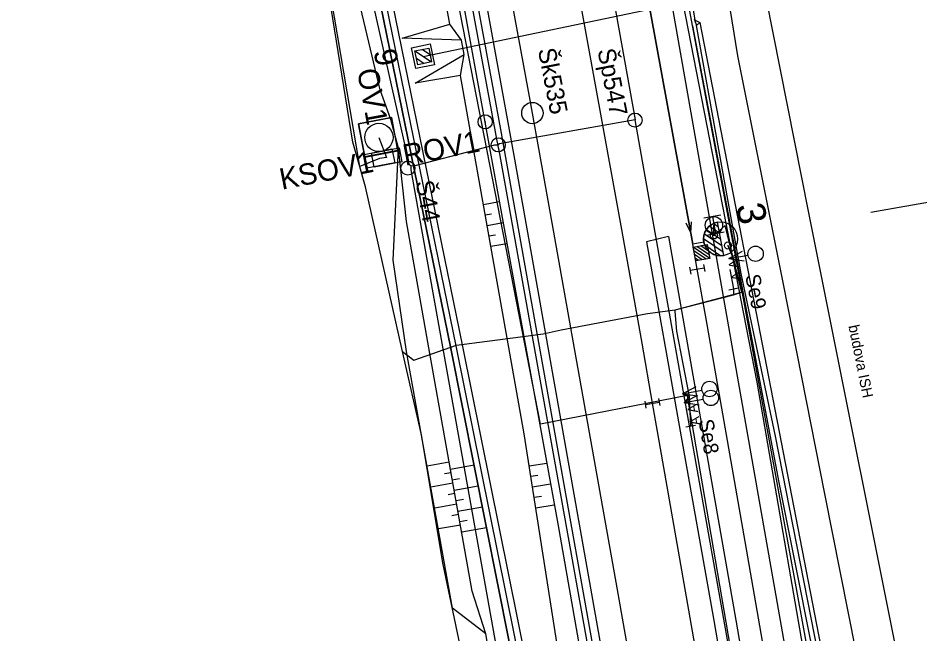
# Model space of a CAD drawing. Extents: x -545736 to -544888, y -1122892 to -1119128.
# Drawn here: x -545100.2 to -545036.5, y -1122567.6 to -1122524.1 of the extents above; entities that cross this region are included whole.
import ezdxf

# ---------------------------------------------------------------- set-up
doc = ezdxf.new("R2010")
doc.units = 0
for name, color, linetype in [('osvětlené plochy-hodnota-obrys', 7, 'Continuous'), ('Vrstva 1', 7, 'Continuous'), ('Vrstva 1 - Koleje', 7, 'Continuous'), ('Vrstva 11 - Trakce', 7, 'Continuous'), ('Vrstva 12', 7, 'Continuous'), ('Vrstva 12 - Trakce zaklady', 7, 'Continuous'), ('Vrstva 13', 7, 'Continuous'), ('Vrstva 17_ploty - zabradli', 7, 'Continuous'), ('Vrstva 19 - Staniceni', 7, 'Continuous'), ('Vrstva 2 - Vyhybky', 7, 'Continuous'), ('Vrstva 23', 7, 'Continuous'), ('Vrstva 25', 7, 'Continuous'), ('Vrstva 26', 7, 'Continuous'), ('Vrstva 27', 7, 'Continuous'), ('Vrstva 28 - zabzar', 7, 'Continuous'), ('Vrstva 3 - Lisy - Pocitaci body', 7, 'Continuous'), ('Vrstva 31', 7, 'Continuous'), ('Vrstva 32', 7, 'Continuous'), ('Vrstva 35', 7, 'Continuous'), ('Vrstva 4 - Teren - stezky - prechody - plochy', 7, 'Continuous'), ('Vrstva 43', 7, 'Continuous'), ('Vrstva 44', 7, 'Continuous'), ('Vrstva 48', 7, 'Continuous'), ('Vrstva 49', 7, 'Continuous'), ('Vrstva 6 - Navesti', 7, 'Continuous'), ('Vrstva 7 - Namezniky-vystroj', 7, 'Continuous')]:
    doc.layers.add(name, color=color, linetype=linetype)

msp = doc.modelspace()

# ---------------------------------------------------------------- linework, layer by layer
at = {"layer": 'osvětlené plochy-hodnota-obrys'}
for points in [[(-545104.447, -1122260.603), (-545047.997, -1122549.826)], [(-545052.902, -1122550.783), (-545063.265, -1122552.806), (-545092.05, -1122405.326)], [(-545047.997, -1122549.826), (-545043.69, -1122574.732), (-545048.628, -1122575.708)], [(-545048.628, -1122575.708), (-545052.892, -1122550.835)]]:
    msp.add_lwpolyline(points, dxfattribs=at)
at = {"layer": 'Vrstva 1'}
msp.add_lwpolyline([(-545068.904, -1122411.876), (-545066.819, -1122423.364), (-545063.507, -1122440.549), (-545060.331, -1122456.897), (-545057.192, -1122473.275), (-545054.444, -1122488.508), (-545052.57, -1122500.819), (-545051.42, -1122511.592), (-545050.311, -1122520.98), (-545049.375, -1122526.795), (-545046.137, -1122542.925), (-545043.214, -1122557.71), (-545039.903, -1122574.434), (-545036.419, -1122592.255), (-545033.982, -1122604.761), (-545029.871, -1122624.617), (-545027.294, -1122633.968), (-545025.013, -1122641.762), (-545022.676, -1122652.428), (-545020.046, -1122666.027), (-545016.909, -1122682.055), (-545009.383, -1122721.21)], dxfattribs=at)
at = {"layer": 'Vrstva 1 - Koleje'}
for points in [[(-545087.631, -1122356.921), (-545087.478, -1122357.706), (-545083.658, -1122377.335), (-545079.457, -1122398.925), (-545078.22, -1122405.227), (-545076.531, -1122413.905), (-545074.914, -1122422.224), (-545073.241, -1122430.787), (-545071.58, -1122439.294), (-545069.9, -1122447.908), (-545068.694, -1122454.095), (-545068.51, -1122455.04), (-545067.74, -1122458.991), (-545066.218, -1122466.788), (-545064.604, -1122475.134), (-545063.149, -1122482.709), (-545061.605, -1122490.815), (-545060.225, -1122498.121), (-545058.79, -1122505.8), (-545058.492, -1122507.408), (-545055.506, -1122523.754), (-545052.665, -1122539.312), (-545052.521, -1122540.099)], [(-545052.521, -1122540.099), (-545052.665, -1122539.312), (-545055.506, -1122523.754), (-545060.249, -1122507.97), (-545063.074, -1122498.691), (-545067.975, -1122482.725), (-545070.968, -1122467.202), (-545071.121, -1122466.407)], [(-545045.385, -1122609.05), (-545046.733, -1122601.181), (-545048.18, -1122592.761), (-545048.908, -1122588.523), (-545050.442, -1122579.607), (-545051.961, -1122570.765), (-545053.451, -1122562.174), (-545054.791, -1122554.514), (-545055.355, -1122551.329), (-545056.105, -1122547.087), (-545057.584, -1122538.791), (-545059.098, -1122530.393), (-545060.459, -1122522.91), (-545062.079, -1122514.072), (-545063.588, -1122505.944), (-545064.879, -1122499.052), (-545067.975, -1122482.725), (-545070.312, -1122470.606), (-545070.968, -1122467.202), (-545071.121, -1122466.407)], [(-545050.721, -1122604.725), (-545052.28, -1122595.938), (-545053.826, -1122587.197), (-545055.339, -1122578.646), (-545056.379, -1122572.776), (-545057.869, -1122564.341), (-545059.389, -1122555.766), (-545060.933, -1122547.063), (-545062.445, -1122538.598), (-545064.006, -1122529.942), (-545065.546, -1122521.493), (-545066.944, -1122513.902), (-545068.244, -1122506.901), (-545069.539, -1122499.984), (-545069.814, -1122498.512)], [(-545041.014, -1122606.453), (-545042.699, -1122596.644), (-545044.262, -1122587.497), (-545044.858, -1122584.079), (-545045.614, -1122579.685), (-545047.134, -1122570.821), (-545048.726, -1122561.631), (-545050.236, -1122553.008), (-545051.584, -1122545.368), (-545052.206, -1122541.868), (-545052.398, -1122540.79), (-545052.521, -1122540.099)]]:
    msp.add_lwpolyline(points, dxfattribs=at)
at = {"layer": 'Vrstva 11 - Trakce'}
for p, q in [((-545071.545, -1122526.845), (-545052.855, -1122522.947)), ((-545072.131, -1122526.453), (-545070.957, -1122527.234)), ((-545071.611, -1122526.348), (-545071.061, -1122526.714)), ((-545072.03, -1122526.97), (-545071.473, -1122527.341))]:
    msp.add_line(p, q, dxfattribs=at)
msp.add_lwpolyline([(-545071.153, -1122526.256), (-545070.956, -1122527.237), (-545071.937, -1122527.434), (-545072.134, -1122526.453)], close=True, dxfattribs=at)
at = {"layer": 'Vrstva 12'}
for q in [(-545052.381, -1122524.2), (-545052.253, -1122524.668)]:
    msp.add_line((-545052.409, -1122524.275), q, dxfattribs=at)
for points in [[(-545052.409, -1122524.275), (-545052.017, -1122524.444), (-545052.253, -1122524.668)], [(-545052.532, -1122524.696), (-545049.226, -1122542.217), (-545046.443, -1122556.912), (-545043.007, -1122574.107), (-545039.838, -1122589.963), (-545036.604, -1122606.742), (-545032.728, -1122626.083), (-545029.195, -1122644.489), (-545026.409, -1122658.225), (-545026.38, -1122658.316), (-545026.22, -1122658.509), (-545026.237, -1122658.458), (-545027.308, -1122652.049), (-545031.336, -1122631.583), (-545036.557, -1122605.452)], [(-545036.557, -1122605.452), (-545042.408, -1122575.465), (-545046.692, -1122553.647), (-545049.097, -1122542.172), (-545052.253, -1122524.668)], [(-545052.017, -1122524.444), (-545042.166, -1122575.313), (-545036.244, -1122605.439), (-545030.993, -1122631.556)], [(-545076.115, -1122531.603), (-545073.778, -1122531.158), (-545073.355, -1122533.483), (-545075.667, -1122533.935), (-545076.115, -1122531.603), (-545076.107, -1122531.599), (-545075.674, -1122533.953), (-545073.335, -1122533.502), (-545073.765, -1122531.157), (-545076.107, -1122531.599)], [(-545073.778, -1122531.158), (-545073.765, -1122531.157)], [(-545075.674, -1122533.953), (-545075.659, -1122533.924)], [(-545073.335, -1122533.502), (-545073.355, -1122533.483)]]:
    msp.add_lwpolyline(points, dxfattribs=at)
at = {"layer": 'Vrstva 12 - Trakce zaklady'}
for points in [[(-545071.052, -1122525.955), (-545070.75, -1122527.428), (-545072.075, -1122527.698), (-545072.37, -1122526.229), (-545071.052, -1122525.955)], [(-545076.115, -1122531.603), (-545073.778, -1122531.158), (-545073.355, -1122533.483), (-545075.667, -1122533.935), (-545076.115, -1122531.603), (-545076.107, -1122531.599), (-545075.674, -1122533.953), (-545073.335, -1122533.502), (-545073.765, -1122531.157), (-545076.107, -1122531.599)], [(-545073.778, -1122531.158), (-545073.765, -1122531.157)], [(-545075.674, -1122533.953), (-545075.659, -1122533.924)], [(-545073.335, -1122533.502), (-545073.355, -1122533.483)]]:
    msp.add_lwpolyline(points, dxfattribs=at)
at = {"layer": 'Vrstva 13'}
for points in [[(-545028.35, -1122755.897), (-545029.145, -1122751.861), (-545033.916, -1122726.946), (-545040.565, -1122694.58), (-545045.437, -1122670.217), (-545050.32, -1122646.168), (-545054.473, -1122623.814), (-545058.217, -1122603.978), (-545063.836, -1122576.435), (-545069.59, -1122547.465), (-545075.408, -1122519.018), (-545078.686, -1122503.072), (-545078.31, -1122502.943)], [(-545027.819, -1122755.793), (-545028.599, -1122751.872), (-545033.511, -1122726.819), (-545039.921, -1122694.648), (-545044.959, -1122670.154), (-545049.898, -1122646.069), (-545054.001, -1122623.766), (-545057.758, -1122603.891), (-545063.364, -1122576.321), (-545069.202, -1122547.386), (-545075.005, -1122518.95), (-545078.31, -1122502.943), (-545077.905, -1122502.754), (-545074.587, -1122518.877), (-545068.787, -1122547.323), (-545062.931, -1122576.272), (-545057.246, -1122603.793), (-545053.518, -1122623.679), (-545049.43, -1122646.062), (-545044.427, -1122670.103), (-545039.459, -1122694.557), (-545033.025, -1122726.769), (-545028.137, -1122751.773), (-545027.357, -1122755.702)]]:
    msp.add_lwpolyline(points, dxfattribs=at)
at = {"layer": 'Vrstva 17_ploty - zabradli'}
msp.add_line((-545052.344, -1122524.285), (-545053.208, -1122519.126), dxfattribs=at)
at = {"layer": 'Vrstva 19 - Staniceni'}
msp.add_circle((-545063.844, -1122530.842), 0.75, dxfattribs=at)
at = {"layer": 'Vrstva 2 - Vyhybky'}
for p, q in [((-545027.293, -1122535.612), (-545039.96, -1122537.865)), ((-545051.341, -1122538.822), (-545050.637, -1122539.301)), ((-545051.048, -1122538.634), (-545050.721, -1122538.857)), ((-545050.332, -1122540.904), (-545050.781, -1122538.546)), ((-545051.695, -1122539.356), (-545050.468, -1122540.19)), ((-545051.554, -1122539.064), (-545050.552, -1122539.746)), ((-545051.735, -1122539.949), (-545052.521, -1122540.099)), ((-545051.753, -1122539.703), (-545050.383, -1122540.634)), ((-545051.681, -1122540.139), (-545050.53, -1122540.922))]:
    msp.add_line(p, q, dxfattribs=at)
for points in [[(-545052.521, -1122540.099), (-545052.665, -1122539.312), (-545055.506, -1122523.754), (-545058.492, -1122507.408)], [(-545053.007, -1122538.589), (-545052.665, -1122539.312), (-545052.6, -1122538.515)]]:
    msp.add_lwpolyline(points, dxfattribs=at)
msp.add_circle((-545050.556, -1122539.725), 1.2, dxfattribs=at)
msp.add_arc((-545050.556, -1122539.725), 1.2, 100.7717, 280.7717, dxfattribs=at)
at = {"layer": 'Vrstva 23'}
msp.add_line((-545044.319, -1122537.893), (-545047.818, -1122520.257), dxfattribs=at)
msp.add_lwpolyline([(-545030.974, -1122604.733), (-545037.042, -1122574.314), (-545044.319, -1122537.893)], dxfattribs=at)
at = {"layer": 'Vrstva 25'}
for points in [[(-545075.019, -1122534.654), (-545075.209, -1122533.672), (-545073.245, -1122533.294), (-545073.055, -1122534.276), (-545075.019, -1122534.654)], [(-545075.526, -1122534.738), (-545075.718, -1122533.756), (-545073.756, -1122533.372), (-545073.564, -1122534.354), (-545075.526, -1122534.738)]]:
    msp.add_lwpolyline(points, dxfattribs=at)
msp.add_circle((-545074.677, -1122532.566), 1, dxfattribs=at)
at = {"layer": 'Vrstva 26'}
msp.add_lwpolyline([(-545074.677, -1122532.566), (-545074.132, -1122533.974), (-545074.641, -1122534.055), (-545076.033, -1122534.608), (-545081.852, -1122500.2), (-545082.733, -1122495.291), (-545088.377, -1122466.226), (-545091.604, -1122449.97), (-545095.803, -1122427.789), (-545096.504, -1122425.231), (-545096.934, -1122424.458), (-545097.239, -1122424.494)], dxfattribs=at)
at = {"layer": 'Vrstva 27'}
for p, q in [((-545051.034, -1122539.455), (-545051.026, -1122539.505)), ((-545050.044, -1122540.165), (-545050.036, -1122540.215))]:
    msp.add_line(p, q, dxfattribs=at)
for centre in [(-545051.03, -1122539.48), (-545050.04, -1122540.19)]:
    msp.add_circle(centre, 0.25, dxfattribs=at)
at = {"layer": 'Vrstva 28 - zabzar'}
msp.add_line((-545049.64, -1122543.25), (-545049.65, -1122543.67), dxfattribs=at)
for points in [[(-545062.05, -1122603.96), (-545065.13, -1122586.61), (-545067.53, -1122575.15), (-545070.15, -1122562.71), (-545071.68, -1122553.55), (-545073.01, -1122547.67), (-545075.63, -1122536.06), (-545076.51, -1122532.89), (-545078.96, -1122517.74), (-545081.29, -1122506.35), (-545083.52, -1122495.4)], [(-545049.07, -1122543.48), (-545049.64, -1122541.15), (-545050.23, -1122538.77), (-545051.03, -1122539.48), (-545051.03, -1122538.76)], [(-545050.04, -1122540.19), (-545049.64, -1122541.15), (-545049.98, -1122541.11)], [(-545073.01, -1122547.67), (-545072.22, -1122548.28), (-545069.192, -1122547.221), (-545064.691, -1122546.641), (-545063.081, -1122546.434), (-545061.809, -1122546.14), (-545055.706, -1122544.989), (-545053.773, -1122544.725), (-545049.65, -1122543.67), (-545049.07, -1122543.48)], [(-545052.67, -1122552.95), (-545052.75, -1122550.85), (-545053.64, -1122546.24), (-545053.76, -1122544.84), (-545053.773, -1122544.725)], [(-545053.24, -1122550.65), (-545052.75, -1122550.85), (-545053.14, -1122551.28)]]:
    msp.add_lwpolyline(points, dxfattribs=at)
at = {"layer": 'Vrstva 3 - Lisy - Pocitaci body'}
for p, q in [((-545050.535, -1122538.043), (-545051.747, -1122538.265)), ((-545051.141, -1122538.154), (-545050.919, -1122539.366)), ((-545050.313, -1122539.255), (-545051.525, -1122539.477)), ((-545051.326, -1122541.106), (-545052.486, -1122540.298)), ((-545051.372, -1122540.845), (-545052.225, -1122540.251)), ((-545051.419, -1122540.584), (-545051.964, -1122540.204)), ((-545051.466, -1122540.323), (-545051.703, -1122540.158)), ((-545051.586, -1122541.153), (-545052.439, -1122540.559)), ((-545051.848, -1122541.2), (-545052.393, -1122540.82)), ((-545049.98, -1122541.11), (-545049.022, -1122540.589)), ((-545049.98, -1122541.11), (-545048.621, -1122540.868)), ((-545052.109, -1122541.246), (-545052.346, -1122541.081)), ((-545051.757, -1122541.534), (-545051.67, -1122542.027)), ((-545049.98, -1122541.11), (-545048.901, -1122541.268)), ((-545052.742, -1122541.709), (-545052.655, -1122542.202)), ((-545051.714, -1122541.78), (-545052.698, -1122541.956)), ((-545053.24, -1122550.65), (-545052.281, -1122550.13)), ((-545053.24, -1122550.65), (-545051.881, -1122550.41)), ((-545054.819, -1122551.488), (-545054.906, -1122550.996)), ((-545053.24, -1122550.65), (-545052.161, -1122550.81)), ((-545053.14, -1122551.28), (-545052.181, -1122550.761)), ((-545053.14, -1122551.28), (-545051.781, -1122551.041)), ((-545055.804, -1122551.662), (-545055.891, -1122551.17)), ((-545055.847, -1122551.416), (-545054.863, -1122551.242)), ((-545053.14, -1122551.28), (-545052.061, -1122551.44))]:
    msp.add_line(p, q, dxfattribs=at)
msp.add_lwpolyline([(-545052.31, -1122541.282), (-545052.486, -1122540.298), (-545051.502, -1122540.122), (-545051.326, -1122541.106)], close=True, dxfattribs=at)
for centre, radius in [((-545051.029, -1122538.762), 0.616), ((-545048.087, -1122540.775), 0.542), ((-545051.347, -1122550.318), 0.542), ((-545051.246, -1122550.948), 0.542)]:
    msp.add_circle(centre, radius, dxfattribs=at)
at = {"layer": 'Vrstva 31'}
msp.add_lwpolyline([(-545062.05, -1122603.96), (-545065.13, -1122586.61), (-545067.53, -1122575.15), (-545070.15, -1122562.71), (-545071.68, -1122553.55), (-545073.01, -1122547.67), (-545075.63, -1122536.06), (-545076.51, -1122532.89), (-545078.96, -1122517.74), (-545081.29, -1122506.35), (-545083.52, -1122495.4), (-545088, -1122477.28), (-545088.6, -1122473.44), (-545088.68, -1122470.8), (-545089.31, -1122466.23), (-545090.2, -1122459.67), (-545092.23, -1122451.16), (-545094.2, -1122440.96), (-545096.89, -1122439.25), (-545098.21, -1122435.16)], dxfattribs=at)
at = {"layer": 'Vrstva 32'}
msp.add_lwpolyline([(-545062.05, -1122603.96), (-545065.13, -1122586.61), (-545067.53, -1122575.15), (-545070.15, -1122562.71), (-545071.68, -1122553.55), (-545073.01, -1122547.67), (-545075.63, -1122536.06), (-545076.51, -1122532.89), (-545078.96, -1122517.74), (-545081.29, -1122506.35), (-545083.52, -1122495.4), (-545087.27, -1122480.36), (-545088, -1122477.28), (-545088.6, -1122473.44), (-545088.68, -1122470.8), (-545089.31, -1122466.23), (-545090.2, -1122459.67), (-545092.23, -1122451.16), (-545094.2, -1122440.96), (-545096.89, -1122439.25), (-545098.21, -1122435.16)], dxfattribs=at)
at = {"layer": 'Vrstva 35'}
msp.add_lwpolyline([(-545064.691, -1122546.641), (-545063.081, -1122546.434), (-545061.809, -1122546.14), (-545055.706, -1122544.989), (-545053.773, -1122544.725), (-545049.07, -1122543.48)], dxfattribs=at)
at = {"layer": 'Vrstva 4 - Teren - stezky - prechody - plochy'}
for points in [[(-545070.278, -1122429.488), (-545064.72, -1122457.892), (-545060.382, -1122480.861), (-545059.861, -1122483.446), (-545053.003, -1122522.259), (-545052.753, -1122523.663), (-545048.917, -1122544.179), (-545042.47, -1122579.486), (-545042.186, -1122581.244), (-545032.733, -1122635.783), (-545027.941, -1122665.049), (-545022.786, -1122693.812), (-545022.502, -1122695.225), (-545012.285, -1122751.226), (-545012.008, -1122752.698)], [(-545071.756, -1122430.223), (-545066.205, -1122458.377), (-545061.37, -1122483.517), (-545053.92, -1122523.598), (-545044.041, -1122579.762), (-545034.681, -1122633.788), (-545029.212, -1122665.663), (-545024.312, -1122693.834), (-545023.844, -1122696.43), (-545013.894, -1122750.973), (-545013.506, -1122752.991)], [(-545075.964, -1122483.68), (-545075.6, -1122485.236), (-545072.758, -1122500.963), (-545068.047, -1122526.836), (-545062.05, -1122559.844), (-545057.718, -1122584.534), (-545053.739, -1122607.276), (-545050.173, -1122627.441), (-545047.771, -1122640.461)], [(-545026.025, -1122755.442), (-545026.304, -1122753.88), (-545029.721, -1122735.926), (-545032.88, -1122719.209), (-545037.444, -1122693.434), (-545042.852, -1122663.259), (-545048.752, -1122629.61), (-545054.166, -1122599.069), (-545058.27, -1122575.78), (-545066.012, -1122532.259), (-545072.56, -1122496.705), (-545074.668, -1122485.241), (-545074.197, -1122483.96)], [(-545026.025, -1122755.442), (-545026.304, -1122753.88), (-545029.721, -1122735.926), (-545032.88, -1122719.209), (-545037.444, -1122693.434), (-545042.852, -1122663.259), (-545048.752, -1122629.61), (-545054.166, -1122599.069), (-545058.27, -1122575.78), (-545066.012, -1122532.259), (-545072.56, -1122496.705), (-545074.668, -1122485.241), (-545074.197, -1122483.96)], [(-545025.346, -1122755.309), (-545025.726, -1122753.286), (-545028.91, -1122736.209), (-545032.227, -1122718.736), (-545036.575, -1122694.341), (-545042.092, -1122662.868), (-545048.101, -1122629.185), (-545053.335, -1122599.479), (-545057.782, -1122575.273), (-545065.086, -1122534.093), (-545074.197, -1122483.96)], [(-545054.231, -1122539.553), (-545055.778, -1122539.943), (-545051.036, -1122566.655), (-545045.735, -1122597.478)], [(-545054.231, -1122539.553), (-545049.487, -1122566.637), (-545044.181, -1122597.306), (-545045.735, -1122597.478)]]:
    msp.add_lwpolyline(points, dxfattribs=at)
at = {"layer": 'Vrstva 43'}
for centre in [(-545056.601, -1122531.341), (-545066.254, -1122533.084), (-545072.631, -1122534.729)]:
    msp.add_circle(centre, 0.5, dxfattribs=at)
at = {"layer": 'Vrstva 44'}
for p in [(-545065.408, -1122482.259), (-545047.797, -1122580.821)]:
    msp.add_line(p, (-545056.594, -1122531.322), dxfattribs=at)
for points in [[(-545053.287, -1122633.279), (-545063.238, -1122586.146), (-545063.248, -1122585.919), (-545063.296, -1122585.762), (-545072.411, -1122534.849), (-545072.406, -1122534.601), (-545072.52, -1122534.494), (-545080.043, -1122501.027), (-545080.093, -1122500.849), (-545080.193, -1122500.397), (-545087.505, -1122464.21), (-545087.659, -1122463.509), (-545087.757, -1122463.363), (-545099.069, -1122419.052), (-545099.193, -1122418.695), (-545099.586, -1122418.621), (-545116.487, -1122418.299), (-545117.079, -1122418.156), (-545117.605, -1122418.155), (-545149.644, -1122416.388), (-545150.026, -1122416.395), (-545150.307, -1122416.258), (-545156.662, -1122416.357)], [(-545075.336, -1122484.202), (-545066.355, -1122532.81), (-545066.276, -1122533.114)], [(-545056.594, -1122531.322), (-545066.155, -1122533.024), (-545066.276, -1122533.114), (-545066.509, -1122533.119), (-545072.146, -1122534.562), (-545072.406, -1122534.601)], [(-545057.374, -1122582.737), (-545066.2, -1122533.465), (-545066.276, -1122533.114)]]:
    msp.add_lwpolyline(points, dxfattribs=at)
at = {"layer": 'Vrstva 48'}
for p, q in [((-545067.303, -1122537.292), (-545066.183, -1122537.093)), ((-545067.172, -1122538.031), (-545066.723, -1122537.951)), ((-545067.041, -1122538.769), (-545065.915, -1122538.569)), ((-545066.909, -1122539.508), (-545066.458, -1122539.427)), ((-545066.778, -1122540.246), (-545065.647, -1122540.045)), ((-545069.714, -1122555.488), (-545071.271, -1122555.767)), ((-545064.071, -1122555.735), (-545062.832, -1122555.541)), ((-545069.627, -1122555.978), (-545067.958, -1122555.68)), ((-545069.582, -1122556.227), (-545070.049, -1122556.31)), ((-545069.495, -1122556.717), (-545068.99, -1122556.627)), ((-545063.955, -1122556.476), (-545063.452, -1122556.397)), ((-545069.45, -1122556.965), (-545071.006, -1122557.243)), ((-545069.363, -1122557.455), (-545067.666, -1122557.152)), ((-545063.839, -1122557.217), (-545062.564, -1122557.017)), ((-545069.318, -1122557.703), (-545069.785, -1122557.787)), ((-545069.231, -1122558.193), (-545068.717, -1122558.102)), ((-545063.724, -1122557.958), (-545063.206, -1122557.877)), ((-545069.186, -1122558.441), (-545070.741, -1122558.719)), ((-545069.099, -1122558.932), (-545067.374, -1122558.623)), ((-545063.608, -1122558.699), (-545062.295, -1122558.494)), ((-545069.054, -1122559.18), (-545069.52, -1122559.263)), ((-545068.922, -1122559.918), (-545070.475, -1122560.196)), ((-545068.967, -1122559.67), (-545068.445, -1122559.577)), ((-545068.835, -1122560.408), (-545067.081, -1122560.095))]:
    msp.add_line(p, q, dxfattribs=at)
at = {"layer": 'Vrstva 49'}
for points in [[(-545059.286, -1122607.868), (-545065.622, -1122576.388), (-545067.136, -1122567.588), (-545068.087, -1122564.592), (-545071.156, -1122547.421), (-545072.737, -1122538.495), (-545073.292, -1122533.326), (-545073.846, -1122531.295), (-545074.577, -1122529.204), (-545076.772, -1122519.99), (-545079.424, -1122507.691), (-545080.344, -1122504.787), (-545084.585, -1122476.247), (-545088.301, -1122454.163), (-545090.567, -1122448.188), (-545091.645, -1122441.72), (-545092.575, -1122433.846)], [(-545092.575, -1122433.846), (-545090.002, -1122441.276), (-545089.045, -1122447.984), (-545086.196, -1122453.537), (-545081.831, -1122476.339), (-545078.686, -1122503.072), (-545075.408, -1122519.018), (-545069.59, -1122547.465), (-545063.836, -1122576.435), (-545058.217, -1122603.978), (-545054.473, -1122623.814), (-545050.32, -1122646.168), (-545045.437, -1122670.217), (-545040.565, -1122694.58), (-545033.916, -1122726.946), (-545029.145, -1122751.861), (-545028.35, -1122755.897)], [(-545073.032, -1122525.551), (-545069.679, -1122524.565), (-545074.283, -1122499.208), (-545076.321, -1122485.056), (-545075.964, -1122483.68)], [(-545075.964, -1122483.68), (-545075.6, -1122485.236), (-545072.758, -1122500.963), (-545068.047, -1122526.836), (-545062.05, -1122559.844), (-545057.718, -1122584.534), (-545053.739, -1122607.276), (-545050.173, -1122627.441), (-545051.791, -1122631.205), (-545050.172, -1122639.206), (-545047.771, -1122640.461), (-545043.536, -1122665.151), (-545040.958, -1122680.252), (-545038.303, -1122694.554), (-545037.682, -1122696.647), (-545037.41, -1122698.127), (-545036.991, -1122700.776), (-545032.31, -1122726.991), (-545027.758, -1122751.171), (-545029.064, -1122753.063), (-545028.667, -1122754.707), (-545027.043, -1122755.43), (-545027.005, -1122755.633)], [(-545059.235, -1122586.535), (-545058.591, -1122584.889), (-545059.108, -1122581.8), (-545060.219, -1122580.361), (-545064.422, -1122553.493), (-545068.92, -1122528.201), (-545068.649, -1122526.715), (-545068.858, -1122525.706), (-545069.679, -1122524.565)], [(-545068.858, -1122525.706), (-545073.032, -1122525.551)], [(-545072.128, -1122528.725), (-545068.649, -1122526.715)], [(-545068.92, -1122528.201), (-545072.128, -1122528.725)], [(-545067.136, -1122567.588), (-545069.472, -1122565.78), (-545072.728, -1122547.66), (-545073.66, -1122541.22), (-545073.292, -1122533.326)]]:
    msp.add_lwpolyline(points, dxfattribs=at)
at = {"layer": 'Vrstva 6 - Navesti'}
for p, q in [((-545049.913, -1122541.891), (-545049.64, -1122543.25)), ((-545049.983, -1122543.319), (-545049.297, -1122543.181)), ((-545052.325, -1122552.889), (-545053.015, -1122553.011))]:
    msp.add_line(p, q, dxfattribs=at)
at = {"layer": 'Vrstva 7 - Namezniky-vystroj'}
msp.add_line((-545067.228, -1122531.461), (-545067.128, -1122531.461), dxfattribs=at)
msp.add_circle((-545067.178, -1122531.461), 0.5, dxfattribs=at)

# ---------------------------------------------------------------- texts
at = {"layer": 'Vrstva 11 - Trakce'}
msp.add_text('9', height=1.6, rotation=281.35493, dxfattribs=at).set_placement((-545075.066, -1122526.479))
at = {"layer": 'Vrstva 2 - Vyhybky'}
msp.add_text('3', height=2, rotation=280.08364, dxfattribs=at).set_placement((-545049.477, -1122537.358))
at = {"layer": 'Vrstva 23'}
msp.add_text('budova ISH', height=0.75, rotation=281.29904, dxfattribs=at).set_placement((-545041.536, -1122545.864))
at = {"layer": 'Vrstva 25'}
for s, rotation, p in [('OV1', 280.39083, (-545076.224, -1122527.828)), ('ROV1', 10.91369, (-545072.83, -1122534.571)), ('KSOV1', 11.07236, (-545081.53, -1122536.26))]:
    msp.add_text(s, height=1.5, rotation=rotation, dxfattribs=at).set_placement(p)
at = {"layer": 'Vrstva 43'}
for s, rotation, p in [('Šk535', 281.03229, (-545063.459, -1122526.368)), ('Šp547', 281.03229, (-545059.256, -1122526.401)), ('Š44', 280.15018, (-545072.087, -1122535.695))]:
    msp.add_text(s, height=1.25, rotation=rotation, dxfattribs=at).set_placement(p)
at = {"layer": 'Vrstva 6 - Navesti'}
for s, height, rotation, p in [('  A A ', 0.7, 101.33918, (-545048.954, -1122543.112)), ('Se9', 1.05, 281.33918, (-545048.826, -1122542.322)), ('A A ', 0.7, 99.98973, (-545051.981, -1122552.829)), ('Se8', 1.05, 279.9333, (-545052.121, -1122552.536))]:
    msp.add_text(s, height=height, rotation=rotation, dxfattribs=at).set_placement(p)

doc.saveas('drawing.dxf')
